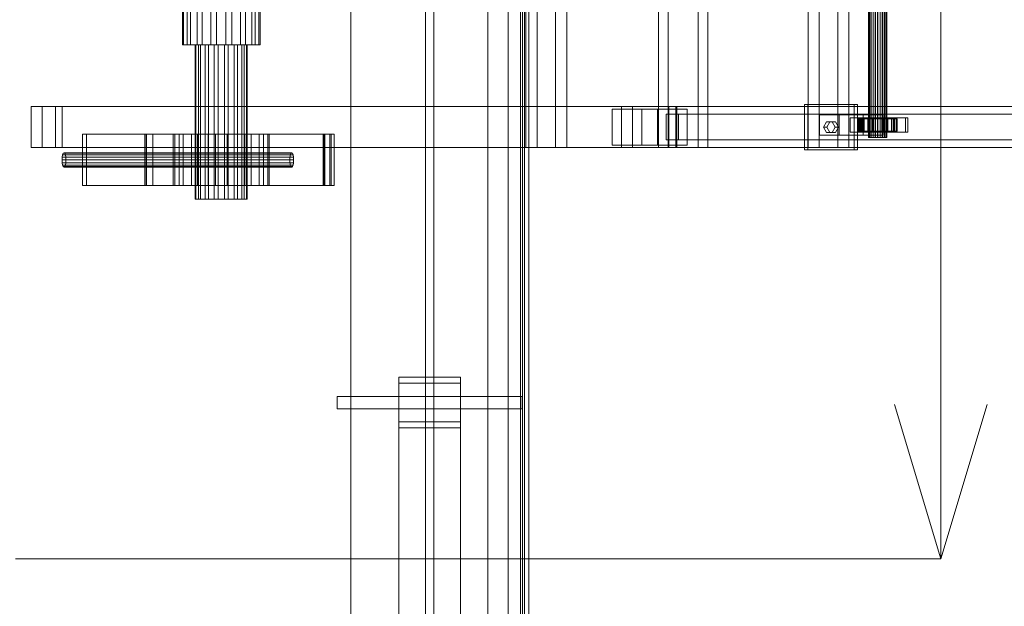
# Model space of a CAD drawing. Header units: millimetres. Extents: x -1970 to 61924, y -58230 to 6847.
# Tile 353 of 656: x 854 to 1812, y -18896 to -18325. Entities that reach past the tile are written whole.
import ezdxf

# ---------------------------------------------------------------- set-up
doc = ezdxf.new("R2010")
doc.units = ezdxf.units.MM
for name, color, linetype, lineweight in [('COTAS_O', 1, 'Continuous', 0), ('COTAS_P', 1, 'Continuous', 0), ('superior_C01', 7, 'Continuous', 0), ('superior_tolva', 7, 'Continuous', 0)]:
    doc.layers.add(name, color=color, linetype=linetype, lineweight=lineweight)
doc.dimstyles.new('R19_100', dxfattribs={"dimtxt": 250, "dimasz": 150, "dimexe": 150, "dimexo": 80, "dimgap": 100, "dimtad": 1, "dimtih": 1, "dimtoh": 1, "dimdsep": 46, "dimcen": 0.09, "dimadec": 0, "dimazin": 0, "dimtfac": 1, "dimtdec": 4, "dimtofl": 0, "dimtmove": 0, "dimatfit": 3, "dimfxl": 1, "dimtolj": 1, "dimtzin": 0, "dimarcsym": 0})

# ---------------------------------------------------------------- blocks, each defined once
blk = doc.blocks.new('DIM_R26_32')
at = {"layer": 'COTAS_O'}
for p, q in [((649.2, -16275), (604.2, -16425)), ((1349.2, -16275), (649.2, -16275)), ((649.2, -19725), (649.2, -16275)), ((649.2, -16275), (694.2, -16425)), ((649.2, -19725), (604.2, -19575)), ((649.2, -19725), (694.2, -19575)), ((1349.2, -19725), (649.2, -19725))]:
    blk.add_line(p, q, dxfattribs=at)
blk.add_text('3450 O', height=250, rotation=90, dxfattribs=at).set_placement((549.2, -18000))
blk = doc.blocks.new('DIM_R26_33')
at = {"layer": 'COTAS_P'}
for p, q in [((850, -17150), (1750, -17150)), ((1750, -17150), (1705, -17300)), ((1750, -18850), (1750, -17150)), ((1750, -17150), (1795, -17300)), ((1750, -18850), (1705, -18700)), ((1750, -18850), (1795, -18700)), ((850, -18850), (1750, -18850))]:
    blk.add_line(p, q, dxfattribs=at)
blk.add_text('1700 P', height=250, rotation=90, dxfattribs=at).set_placement((1650, -18000))

msp = doc.modelspace()

# ---------------------------------------------------------------- linework, layer by layer
at = {"layer": 'superior_C01'}
for p, q in [((1346.398, -17550), (1346.398, -18450)), ((1357.182, -18450), (1357.182, -17550)), ((1375.287, -18450), (1375.287, -17550)), ((1386.071, -17550), (1386.071, -18450)), ((1475.383, -17550), (1475.383, -18450)), ((1484.819, -18450), (1484.819, -17550)), ((1513.902, -18450), (1513.902, -17550)), ((1523.338, -17550), (1523.338, -18450)), ((1620.843, -17550), (1620.843, -18450)), ((1631.628, -18450), (1631.628, -17550)), ((1649.732, -18450), (1649.732, -17550)), ((1660.517, -17550), (1660.517, -18450)), ((1679.6, -18440), (1679.6, -17560)), ((1679.881, -18440), (1679.881, -17560)), ((1679.933, -18440), (1679.933, -17560)), ((1680.756, -18440), (1680.756, -17560)), ((1680.856, -18440), (1680.856, -17560)), ((1682.165, -18440), (1682.165, -17560)), ((1682.307, -18440), (1682.307, -17560)), ((1684.013, -18440), (1684.013, -17560)), ((1684.187, -18440), (1684.187, -17560)), ((1686.173, -18440), (1686.173, -17560)), ((1686.368, -18440), (1686.368, -17560)), ((1688.499, -18440), (1688.499, -17560)), ((1688.701, -18440), (1688.701, -17560)), ((1690.832, -18440), (1690.832, -17560)), ((1691.026, -18440), (1691.026, -17560)), ((1693.012, -18440), (1693.012, -17560)), ((1693.187, -18440), (1693.187, -17560)), ((1694.892, -18440), (1694.892, -17560)), ((1695.035, -18440), (1695.035, -17560)), ((1696.343, -18440), (1696.343, -17560)), ((1696.444, -18440), (1696.444, -17560)), ((1697.267, -17560), (1697.267, -18440)), ((1697.319, -18440), (1697.319, -17560)), ((1697.599, -18440), (1697.599, -17560)), ((1012.272, -17650), (1012.272, -18350)), ((1013.407, -17650), (1013.407, -18350)), ((1016.88, -17650), (1016.88, -18350)), ((1020.113, -17650), (1020.113, -18350)), ((1026.531, -17650), (1026.531, -18350)), ((1031.37, -17650), (1031.37, -18350)), ((1039.755, -17650), (1039.755, -18350)), ((1045.462, -17650), (1045.462, -18350)), ((1054.538, -17650), (1054.538, -18350)), ((1060.245, -17650), (1060.245, -18350)), ((1068.63, -17650), (1068.63, -18350)), ((1073.469, -17650), (1073.469, -18350)), ((1079.887, -17650), (1079.887, -18350)), ((1083.12, -17650), (1083.12, -18350)), ((1086.593, -18350), (1086.593, -17650)), ((1087.728, -17650), (1087.728, -18350)), ((1016.88, -18350), (1012.272, -18350)), ((1012.272, -18350), (1013.407, -18350)), ((1013.407, -18350), (1020.113, -18350)), ((1026.531, -18350), (1016.88, -18350)), ((1020.113, -18350), (1031.37, -18350)), ((1025.444, -18350), (1024.682, -18350)), ((1024.682, -18350), (1027.775, -18350)), ((1024.682, -18350), (1024.682, -18500)), ((1029.945, -18350), (1025.444, -18350)), ((1025.444, -18350), (1025.444, -18500)), ((1039.755, -18350), (1026.531, -18350)), ((1027.775, -18350), (1034.251, -18350)), ((1027.775, -18350), (1027.775, -18500)), ((1037.498, -18350), (1029.945, -18350)), ((1029.945, -18350), (1029.945, -18500)), ((1031.37, -18350), (1045.462, -18350)), ((1034.251, -18350), (1043.125, -18350)), ((1034.251, -18350), (1034.251, -18500)), ((1046.955, -18350), (1037.498, -18350)), ((1037.498, -18350), (1037.498, -18500)), ((1054.538, -18350), (1039.755, -18350)), ((1043.125, -18350), (1053.045, -18350)), ((1043.125, -18350), (1043.125, -18500)), ((1045.462, -18350), (1060.245, -18350)), ((1056.875, -18350), (1046.955, -18350)), ((1046.955, -18350), (1046.955, -18500)), ((1053.045, -18350), (1062.502, -18350)), ((1053.045, -18350), (1053.045, -18500)), ((1068.63, -18350), (1054.538, -18350)), ((1065.749, -18350), (1056.875, -18350)), ((1056.875, -18350), (1056.875, -18500)), ((1060.245, -18350), (1073.469, -18350)), ((1062.502, -18350), (1070.055, -18350)), ((1062.502, -18350), (1062.502, -18500)), ((1072.225, -18350), (1065.749, -18350)), ((1065.749, -18350), (1065.749, -18500)), ((1079.887, -18350), (1068.63, -18350)), ((1070.055, -18350), (1074.556, -18350)), ((1070.055, -18350), (1070.055, -18500)), ((1075.318, -18350), (1072.225, -18350)), ((1072.225, -18350), (1072.225, -18500)), ((1073.469, -18350), (1083.12, -18350)), ((1074.556, -18350), (1075.318, -18350)), ((1074.556, -18500), (1074.556, -18350)), ((1075.318, -18350), (1075.318, -18500)), ((1086.593, -18350), (1079.887, -18350)), ((1083.12, -18350), (1087.728, -18350)), ((1087.728, -18350), (1086.593, -18350)), ((1665.605, -18408), (1617.457, -18408)), ((1617.457, -18408), (1617.457, -18452)), ((1620.692, -18408), (1617.457, -18408)), ((1620.692, -18452), (1620.692, -18408)), ((1620.692, -18408), (1668.841, -18408)), ((1665.605, -18452), (1665.605, -18408)), ((1665.605, -18408), (1668.841, -18408)), ((1668.841, -18408), (1668.841, -18452)), ((865.11, -18410), (875.895, -18410)), ((865.11, -18450), (865.11, -18410)), ((1439.231, -18410), (865.11, -18410)), ((875.895, -18410), (875.895, -18450)), ((875.895, -18410), (1450.016, -18410)), ((888.756, -18410), (895.387, -18410)), ((888.756, -18450), (888.756, -18410)), ((1485.525, -18410), (888.756, -18410)), ((895.387, -18410), (895.387, -18450)), ((895.387, -18410), (1492.156, -18410)), ((1459.068, -18412.5), (1430.179, -18412.5)), ((1430.179, -18412.5), (1430.179, -18447.5)), ((1474.396, -18412.5), (1430.179, -18412.5)), ((1439.231, -18410), (1450.016, -18410)), ((1439.231, -18450), (1439.231, -18410)), ((2594.793, -18410), (1439.231, -18410)), ((1450.016, -18410), (1450.016, -18450)), ((1450.016, -18410), (2605.578, -18410)), ((1459.068, -18447.5), (1459.068, -18412.5)), ((1459.068, -18412.5), (1503.285, -18412.5)), ((1474.396, -18447.5), (1474.396, -18412.5)), ((1474.396, -18412.5), (1503.285, -18412.5)), ((1482.878, -18417.5), (1494.804, -18417.5)), ((1482.878, -18442.5), (1482.878, -18417.5)), ((2594.223, -18417.5), (1482.878, -18417.5)), ((1484.651, -18410), (1493.03, -18410)), ((1484.651, -18450), (1484.651, -18410)), ((2674.184, -18410), (1484.651, -18410)), ((1485.525, -18410), (1485.525, -18450)), ((1492.156, -18410), (1485.525, -18410)), ((1492.156, -18450), (1492.156, -18410)), ((1493.03, -18410), (1493.03, -18450)), ((1493.03, -18410), (2682.563, -18410)), ((1494.804, -18417.5), (1494.804, -18442.5)), ((1494.804, -18417.5), (2606.148, -18417.5)), ((1503.285, -18412.5), (1503.285, -18447.5)), ((1651.161, -18418), (1631.902, -18418)), ((1631.902, -18418), (1631.902, -18438)), ((1674.387, -18418), (1631.902, -18418)), ((1635.753, -18430), (1638.642, -18424.804)), ((1638.642, -18424.804), (1644.42, -18424.804)), ((1641.878, -18424.804), (1638.642, -18424.804)), ((1641.878, -18424.804), (1638.989, -18430)), ((1647.656, -18424.804), (1641.878, -18424.804)), ((1644.42, -18424.804), (1647.309, -18430)), ((1647.656, -18424.804), (1644.42, -18424.804)), ((1650.544, -18430), (1647.656, -18424.804)), ((1651.161, -18438), (1651.161, -18418)), ((1651.161, -18418), (1693.646, -18418)), ((1673.308, -18421), (1661.753, -18421)), ((1661.753, -18421), (1661.753, -18435)), ((1673.076, -18421), (1661.753, -18421)), ((1670.193, -18422), (1669.601, -18422)), ((1669.601, -18422), (1679.6, -18422)), ((1669.601, -18434), (1669.601, -18422)), ((1669.601, -18422), (1670.303, -18422)), ((1672.04, -18422), (1670.193, -18422)), ((1670.193, -18422), (1679.881, -18422)), ((1670.193, -18434), (1670.193, -18422)), ((1670.303, -18422), (1679.933, -18422)), ((1670.303, -18434), (1670.303, -18422)), ((1670.303, -18422), (1672.253, -18422)), ((1715.601, -18421), (1671.305, -18421)), ((1671.305, -18421), (1671.305, -18435)), ((1673.462, -18421), (1671.305, -18421)), ((1675.015, -18422), (1672.04, -18422)), ((1672.04, -18422), (1680.756, -18422)), ((1672.04, -18434), (1672.04, -18422)), ((1672.253, -18422), (1680.856, -18422)), ((1672.253, -18434), (1672.253, -18422)), ((1672.253, -18422), (1675.316, -18422)), ((1673.076, -18435), (1673.076, -18421)), ((1673.076, -18421), (1684.632, -18421)), ((1673.308, -18435), (1673.308, -18421)), ((1673.308, -18421), (1684.632, -18421)), ((1673.462, -18435), (1673.462, -18421)), ((1673.462, -18421), (1717.758, -18421)), ((1674.387, -18438), (1674.387, -18418)), ((1674.387, -18418), (1693.646, -18418)), ((1678.916, -18422), (1675.015, -18422)), ((1675.015, -18422), (1682.165, -18422)), ((1675.015, -18434), (1675.015, -18422)), ((1675.316, -18422), (1682.307, -18422)), ((1675.316, -18434), (1675.316, -18422)), ((1675.316, -18422), (1679.285, -18422)), ((1683.477, -18422), (1678.916, -18422)), ((1678.916, -18422), (1684.013, -18422)), ((1678.916, -18434), (1678.916, -18422)), ((1679.285, -18422), (1684.187, -18422)), ((1679.285, -18434), (1679.285, -18422)), ((1679.285, -18422), (1683.888, -18422)), ((1679.6, -18422), (1679.881, -18422)), ((1679.6, -18422), (1679.6, -18434)), ((1679.933, -18422), (1679.6, -18422)), ((1679.881, -18422), (1680.756, -18422)), ((1679.881, -18422), (1679.881, -18434)), ((1679.933, -18422), (1679.933, -18434)), ((1680.856, -18422), (1679.933, -18422)), ((1680.756, -18422), (1682.165, -18422)), ((1680.756, -18422), (1680.756, -18434)), ((1680.856, -18422), (1680.856, -18434)), ((1682.307, -18422), (1680.856, -18422)), ((1682.165, -18422), (1684.013, -18422)), ((1682.165, -18422), (1682.165, -18434)), ((1682.307, -18422), (1682.307, -18434)), ((1684.187, -18422), (1682.307, -18422)), ((1688.387, -18422), (1683.477, -18422)), ((1683.477, -18422), (1686.173, -18422)), ((1683.477, -18434), (1683.477, -18422)), ((1683.888, -18422), (1686.368, -18422)), ((1683.888, -18434), (1683.888, -18422)), ((1683.888, -18422), (1688.812, -18422)), ((1684.013, -18422), (1686.173, -18422)), ((1684.013, -18422), (1684.013, -18434)), ((1684.187, -18422), (1684.187, -18434)), ((1686.368, -18422), (1684.187, -18422)), ((1684.632, -18421), (1684.632, -18435)), ((1686.173, -18422), (1688.499, -18422)), ((1686.173, -18422), (1686.173, -18434)), ((1686.368, -18422), (1686.368, -18434)), ((1688.701, -18422), (1686.368, -18422)), ((1693.312, -18422), (1688.387, -18422)), ((1688.387, -18422), (1688.499, -18422)), ((1688.387, -18434), (1688.387, -18422)), ((1688.499, -18422), (1690.832, -18422)), ((1688.499, -18422), (1688.499, -18434)), ((1688.812, -18422), (1688.701, -18422)), ((1688.701, -18422), (1688.701, -18434)), ((1691.026, -18422), (1688.701, -18422)), ((1688.812, -18434), (1688.812, -18422)), ((1688.812, -18422), (1693.722, -18422)), ((1693.312, -18422), (1690.832, -18422)), ((1690.832, -18422), (1693.012, -18422)), ((1690.832, -18422), (1690.832, -18434)), ((1693.722, -18422), (1691.026, -18422)), ((1691.026, -18422), (1691.026, -18434)), ((1693.187, -18422), (1691.026, -18422)), ((1704.123, -18421), (1692.568, -18421)), ((1692.568, -18421), (1692.568, -18435)), ((1703.891, -18421), (1692.568, -18421)), ((1697.915, -18422), (1693.012, -18422)), ((1693.012, -18422), (1694.892, -18422)), ((1693.012, -18422), (1693.012, -18434)), ((1698.283, -18422), (1693.187, -18422)), ((1693.187, -18422), (1693.187, -18434)), ((1695.035, -18422), (1693.187, -18422)), ((1697.915, -18422), (1693.312, -18422)), ((1693.312, -18434), (1693.312, -18422)), ((1693.646, -18418), (1693.646, -18438)), ((1693.722, -18434), (1693.722, -18422)), ((1693.722, -18422), (1698.283, -18422)), ((1701.884, -18422), (1694.892, -18422)), ((1694.892, -18422), (1696.343, -18422)), ((1694.892, -18422), (1694.892, -18434)), ((1702.184, -18422), (1695.035, -18422)), ((1695.035, -18422), (1695.035, -18434)), ((1696.444, -18422), (1695.035, -18422)), ((1704.947, -18422), (1696.343, -18422)), ((1696.343, -18422), (1697.267, -18422)), ((1696.343, -18422), (1696.343, -18434)), ((1705.16, -18422), (1696.444, -18422)), ((1696.444, -18422), (1696.444, -18434)), ((1697.319, -18422), (1696.444, -18422)), ((1697.267, -18422), (1706.896, -18422)), ((1697.267, -18434), (1697.267, -18422)), ((1697.267, -18422), (1697.599, -18422)), ((1707.006, -18422), (1697.319, -18422)), ((1697.319, -18422), (1697.319, -18434)), ((1697.599, -18422), (1697.319, -18422)), ((1707.599, -18422), (1697.599, -18422)), ((1697.599, -18422), (1697.599, -18434)), ((1701.884, -18422), (1697.915, -18422)), ((1697.915, -18434), (1697.915, -18422)), ((1698.283, -18434), (1698.283, -18422)), ((1698.283, -18422), (1702.184, -18422)), ((1704.947, -18422), (1701.884, -18422)), ((1701.884, -18434), (1701.884, -18422)), ((1702.184, -18434), (1702.184, -18422)), ((1702.184, -18422), (1705.16, -18422)), ((1703.891, -18435), (1703.891, -18421)), ((1703.891, -18421), (1715.447, -18421)), ((1704.123, -18435), (1704.123, -18421)), ((1704.123, -18421), (1715.447, -18421)), ((1706.896, -18422), (1704.947, -18422)), ((1704.947, -18434), (1704.947, -18422)), ((1705.16, -18434), (1705.16, -18422)), ((1705.16, -18422), (1707.006, -18422)), ((1706.896, -18422), (1706.896, -18434)), ((1707.599, -18422), (1706.896, -18422)), ((1707.006, -18434), (1707.006, -18422)), ((1707.006, -18422), (1707.599, -18422)), ((1707.599, -18434), (1707.599, -18422)), ((1715.447, -18421), (1715.447, -18435)), ((1715.601, -18435), (1715.601, -18421)), ((1715.601, -18421), (1717.758, -18421)), ((1717.758, -18421), (1717.758, -18435)), ((1155.733, -18437), (914.991, -18437)), ((914.991, -18437), (914.991, -18487)), ((919.036, -18437), (914.991, -18437)), ((919.036, -18487), (919.036, -18437)), ((919.036, -18437), (1159.778, -18437)), ((1149.069, -18437), (975.735, -18437)), ((975.735, -18437), (975.735, -18487)), ((977.353, -18437), (975.735, -18437)), ((1150.148, -18437), (976.814, -18437)), ((976.814, -18437), (976.814, -18487)), ((983.554, -18437), (976.814, -18437)), ((977.353, -18487), (977.353, -18437)), ((977.353, -18437), (1150.687, -18437)), ((983.554, -18487), (983.554, -18437)), ((983.554, -18437), (1156.888, -18437)), ((1004.741, -18437), (1003.336, -18437)), ((1003.336, -18437), (1009.036, -18437)), ((1003.336, -18437), (1003.336, -18487)), ((1013.035, -18437), (1004.741, -18437)), ((1004.741, -18437), (1004.741, -18487)), ((1009.036, -18437), (1020.973, -18437)), ((1009.036, -18437), (1009.036, -18487)), ((1026.957, -18437), (1013.035, -18437)), ((1013.035, -18437), (1013.035, -18487)), ((1020.973, -18437), (1037.328, -18437)), ((1020.973, -18437), (1020.973, -18487)), ((1044.387, -18437), (1026.957, -18437)), ((1026.957, -18437), (1026.957, -18487)), ((1037.328, -18437), (1055.613, -18437)), ((1037.328, -18437), (1037.328, -18487)), ((1062.672, -18437), (1044.387, -18437)), ((1044.387, -18437), (1044.387, -18487)), ((1055.613, -18437), (1073.043, -18437)), ((1055.613, -18437), (1055.613, -18487)), ((1079.027, -18437), (1062.672, -18437)), ((1062.672, -18437), (1062.672, -18487)), ((1073.043, -18437), (1086.965, -18437)), ((1073.043, -18437), (1073.043, -18487)), ((1090.964, -18437), (1079.027, -18437)), ((1079.027, -18437), (1079.027, -18487)), ((1086.965, -18437), (1095.259, -18437)), ((1086.965, -18437), (1086.965, -18487)), ((1096.664, -18437), (1090.964, -18437)), ((1090.964, -18437), (1090.964, -18487)), ((1095.259, -18437), (1096.664, -18437)), ((1095.259, -18487), (1095.259, -18437)), ((1096.664, -18437), (1096.664, -18487)), ((1149.069, -18487), (1149.069, -18437)), ((1149.069, -18437), (1150.687, -18437)), ((1150.148, -18487), (1150.148, -18437)), ((1150.148, -18437), (1156.888, -18437)), ((1150.687, -18437), (1150.687, -18487)), ((1155.733, -18487), (1155.733, -18437)), ((1155.733, -18437), (1159.778, -18437)), ((1156.888, -18437), (1156.888, -18487)), ((1159.778, -18437), (1159.778, -18487)), ((1638.642, -18435.196), (1635.753, -18430)), ((1635.753, -18430), (1638.989, -18430)), ((1644.42, -18435.196), (1638.642, -18435.196)), ((1641.878, -18435.196), (1638.642, -18435.196)), ((1638.989, -18430), (1641.878, -18435.196)), ((1641.878, -18435.196), (1647.656, -18435.196)), ((1647.309, -18430), (1644.42, -18435.196)), ((1647.656, -18435.196), (1644.42, -18435.196)), ((1650.544, -18430), (1647.309, -18430)), ((1647.656, -18435.196), (1650.544, -18430)), ((1661.753, -18435), (1673.308, -18435)), ((1661.753, -18435), (1673.076, -18435)), ((1679.6, -18434), (1669.601, -18434)), ((1669.601, -18434), (1670.193, -18434)), ((1670.303, -18434), (1669.601, -18434)), ((1679.881, -18434), (1670.193, -18434)), ((1670.193, -18434), (1672.04, -18434)), ((1679.933, -18434), (1670.303, -18434)), ((1672.253, -18434), (1670.303, -18434)), ((1671.305, -18435), (1715.601, -18435)), ((1671.305, -18435), (1673.462, -18435)), ((1680.756, -18434), (1672.04, -18434)), ((1672.04, -18434), (1675.015, -18434)), ((1680.856, -18434), (1672.253, -18434)), ((1675.316, -18434), (1672.253, -18434)), ((1684.632, -18435), (1673.076, -18435)), ((1684.632, -18435), (1673.308, -18435)), ((1717.758, -18435), (1673.462, -18435)), ((1682.165, -18434), (1675.015, -18434)), ((1675.015, -18434), (1678.916, -18434)), ((1682.307, -18434), (1675.316, -18434)), ((1679.285, -18434), (1675.316, -18434)), ((1684.013, -18434), (1678.916, -18434)), ((1678.916, -18434), (1683.477, -18434)), ((1684.187, -18434), (1679.285, -18434)), ((1683.888, -18434), (1679.285, -18434)), ((1679.881, -18434), (1679.6, -18434)), ((1679.6, -18434), (1679.933, -18434)), ((1680.756, -18434), (1679.881, -18434)), ((1679.933, -18434), (1680.856, -18434)), ((1682.165, -18434), (1680.756, -18434)), ((1680.856, -18434), (1682.307, -18434)), ((1684.013, -18434), (1682.165, -18434)), ((1682.307, -18434), (1684.187, -18434)), ((1686.173, -18434), (1683.477, -18434)), ((1683.477, -18434), (1688.387, -18434)), ((1686.368, -18434), (1683.888, -18434)), ((1688.812, -18434), (1683.888, -18434)), ((1686.173, -18434), (1684.013, -18434)), ((1684.187, -18434), (1686.368, -18434)), ((1688.499, -18434), (1686.173, -18434)), ((1686.368, -18434), (1688.701, -18434)), ((1688.499, -18434), (1688.387, -18434)), ((1688.387, -18434), (1693.312, -18434)), ((1690.832, -18434), (1688.499, -18434)), ((1688.701, -18434), (1688.812, -18434)), ((1688.701, -18434), (1691.026, -18434)), ((1693.722, -18434), (1688.812, -18434)), ((1693.012, -18434), (1690.832, -18434)), ((1690.832, -18434), (1693.312, -18434)), ((1691.026, -18434), (1693.722, -18434)), ((1691.026, -18434), (1693.187, -18434)), ((1692.568, -18435), (1704.123, -18435)), ((1692.568, -18435), (1703.891, -18435)), ((1694.892, -18434), (1693.012, -18434)), ((1693.012, -18434), (1697.915, -18434)), ((1693.187, -18434), (1698.283, -18434)), ((1693.187, -18434), (1695.035, -18434)), ((1693.312, -18434), (1697.915, -18434)), ((1698.283, -18434), (1693.722, -18434)), ((1696.343, -18434), (1694.892, -18434)), ((1694.892, -18434), (1701.884, -18434)), ((1695.035, -18434), (1702.184, -18434)), ((1695.035, -18434), (1696.444, -18434)), ((1697.267, -18434), (1696.343, -18434)), ((1696.343, -18434), (1704.947, -18434)), ((1696.444, -18434), (1705.16, -18434)), ((1696.444, -18434), (1697.319, -18434)), ((1706.896, -18434), (1697.267, -18434)), ((1697.599, -18434), (1697.267, -18434)), ((1697.319, -18434), (1707.006, -18434)), ((1697.319, -18434), (1697.599, -18434)), ((1697.599, -18434), (1707.599, -18434)), ((1697.915, -18434), (1701.884, -18434)), ((1702.184, -18434), (1698.283, -18434)), ((1701.884, -18434), (1704.947, -18434)), ((1705.16, -18434), (1702.184, -18434)), ((1715.447, -18435), (1703.891, -18435)), ((1715.447, -18435), (1704.123, -18435)), ((1704.947, -18434), (1706.896, -18434)), ((1707.006, -18434), (1705.16, -18434)), ((1706.896, -18434), (1707.599, -18434)), ((1707.599, -18434), (1707.006, -18434)), ((1717.758, -18435), (1715.601, -18435)), ((1494.804, -18442.5), (1482.878, -18442.5)), ((1482.878, -18442.5), (2594.223, -18442.5)), ((1494.804, -18442.5), (2606.148, -18442.5)), ((1631.902, -18438), (1651.161, -18438)), ((1631.902, -18438), (1674.387, -18438)), ((1693.646, -18438), (1651.161, -18438)), ((1693.646, -18438), (1674.387, -18438)), ((1679.933, -18440), (1679.6, -18440)), ((1679.6, -18440), (1679.881, -18440)), ((1679.881, -18440), (1680.756, -18440)), ((1680.856, -18440), (1679.933, -18440)), ((1680.756, -18440), (1682.165, -18440)), ((1682.307, -18440), (1680.856, -18440)), ((1682.165, -18440), (1684.013, -18440)), ((1684.187, -18440), (1682.307, -18440)), ((1684.013, -18440), (1686.173, -18440)), ((1686.368, -18440), (1684.187, -18440)), ((1686.173, -18440), (1688.499, -18440)), ((1688.701, -18440), (1686.368, -18440)), ((1688.499, -18440), (1690.832, -18440)), ((1691.026, -18440), (1688.701, -18440)), ((1690.832, -18440), (1693.012, -18440)), ((1693.187, -18440), (1691.026, -18440)), ((1693.012, -18440), (1694.892, -18440)), ((1695.035, -18440), (1693.187, -18440)), ((1694.892, -18440), (1696.343, -18440)), ((1696.444, -18440), (1695.035, -18440)), ((1696.343, -18440), (1697.267, -18440)), ((1697.319, -18440), (1696.444, -18440)), ((1697.267, -18440), (1697.599, -18440)), ((1697.599, -18440), (1697.319, -18440)), ((875.895, -18450), (865.11, -18450)), ((865.11, -18450), (1439.231, -18450)), ((875.895, -18450), (1450.016, -18450)), ((895.387, -18450), (888.756, -18450)), ((888.756, -18450), (1485.525, -18450)), ((895.387, -18450), (1492.156, -18450)), ((895.746, -18457.05), (896.358, -18455.533)), ((896.358, -18455.533), (897.08, -18455)), ((896.358, -18455.533), (1117.84, -18455.533)), ((897.08, -18455), (897.802, -18455.533)), ((1118.563, -18455), (897.08, -18455)), ((897.802, -18455.533), (898.415, -18457.05)), ((897.802, -18455.533), (1119.285, -18455.533)), ((1117.84, -18455.533), (1117.228, -18457.05)), ((1118.563, -18455), (1117.84, -18455.533)), ((1119.285, -18455.533), (1118.563, -18455)), ((1119.897, -18457.05), (1119.285, -18455.533)), ((1346.398, -18450), (1375.287, -18450)), ((1346.398, -18450), (1357.182, -18450)), ((1386.071, -18450), (1357.182, -18450)), ((1386.071, -18450), (1375.287, -18450)), ((1430.179, -18447.5), (1459.068, -18447.5)), ((1474.396, -18447.5), (1430.179, -18447.5)), ((1450.016, -18450), (1439.231, -18450)), ((1439.231, -18450), (2594.793, -18450)), ((1450.016, -18450), (2605.578, -18450)), ((1503.285, -18447.5), (1459.068, -18447.5)), ((1503.285, -18447.5), (1474.396, -18447.5)), ((1475.383, -18450), (1513.902, -18450)), ((1475.383, -18450), (1484.819, -18450)), ((1493.03, -18450), (1484.651, -18450)), ((1484.651, -18450), (2674.184, -18450)), ((1523.338, -18450), (1484.819, -18450)), ((1485.525, -18450), (1492.156, -18450)), ((1493.03, -18450), (2682.563, -18450)), ((1523.338, -18450), (1513.902, -18450)), ((1617.457, -18452), (1665.605, -18452)), ((1617.457, -18452), (1620.692, -18452)), ((1668.841, -18452), (1620.692, -18452)), ((1620.843, -18450), (1649.732, -18450)), ((1620.843, -18450), (1631.628, -18450)), ((1660.517, -18450), (1631.628, -18450)), ((1660.517, -18450), (1649.732, -18450)), ((1668.841, -18452), (1665.605, -18452)), ((895.193, -18462), (895.336, -18459.321)), ((895.336, -18464.679), (895.193, -18462)), ((895.193, -18462), (1116.675, -18462)), ((895.336, -18459.321), (895.746, -18457.05)), ((895.336, -18459.321), (1116.819, -18459.321)), ((895.746, -18466.95), (895.336, -18464.679)), ((895.336, -18464.679), (1116.819, -18464.679)), ((895.746, -18457.05), (1117.228, -18457.05)), ((898.415, -18457.05), (898.824, -18459.321)), ((898.415, -18457.05), (1119.897, -18457.05)), ((898.824, -18464.679), (898.415, -18466.95)), ((898.824, -18459.321), (898.967, -18462)), ((898.824, -18459.321), (1120.306, -18459.321)), ((898.967, -18462), (898.824, -18464.679)), ((898.824, -18464.679), (1120.306, -18464.679)), ((898.967, -18462), (1120.45, -18462)), ((1116.819, -18459.321), (1116.675, -18462)), ((1116.675, -18462), (1116.819, -18464.679)), ((1117.228, -18457.05), (1116.819, -18459.321)), ((1116.819, -18464.679), (1117.228, -18466.95)), ((1120.306, -18459.321), (1119.897, -18457.05)), ((1119.897, -18466.95), (1120.306, -18464.679)), ((1120.45, -18462), (1120.306, -18459.321)), ((1120.306, -18464.679), (1120.45, -18462)), ((896.358, -18468.467), (895.746, -18466.95)), ((895.746, -18466.95), (1117.228, -18466.95)), ((897.08, -18469), (896.358, -18468.467)), ((896.358, -18468.467), (1117.84, -18468.467)), ((897.802, -18468.467), (897.08, -18469)), ((897.08, -18469), (1118.563, -18469)), ((898.415, -18466.95), (897.802, -18468.467)), ((897.802, -18468.467), (1119.285, -18468.467)), ((898.415, -18466.95), (1119.897, -18466.95)), ((1117.228, -18466.95), (1117.84, -18468.467)), ((1117.84, -18468.467), (1118.563, -18469)), ((1118.563, -18469), (1119.285, -18468.467)), ((1119.285, -18468.467), (1119.897, -18466.95)), ((914.991, -18487), (1155.733, -18487)), ((914.991, -18487), (919.036, -18487)), ((1159.778, -18487), (919.036, -18487)), ((975.735, -18487), (1149.069, -18487)), ((975.735, -18487), (977.353, -18487)), ((976.814, -18487), (1150.148, -18487)), ((976.814, -18487), (983.554, -18487)), ((1150.687, -18487), (977.353, -18487)), ((1156.888, -18487), (983.554, -18487)), ((1009.036, -18487), (1003.336, -18487)), ((1003.336, -18487), (1004.741, -18487)), ((1004.741, -18487), (1013.035, -18487)), ((1020.973, -18487), (1009.036, -18487)), ((1013.035, -18487), (1026.957, -18487)), ((1037.328, -18487), (1020.973, -18487)), ((1026.957, -18487), (1044.387, -18487)), ((1055.613, -18487), (1037.328, -18487)), ((1044.387, -18487), (1062.672, -18487)), ((1073.043, -18487), (1055.613, -18487)), ((1062.672, -18487), (1079.027, -18487)), ((1086.965, -18487), (1073.043, -18487)), ((1079.027, -18487), (1090.964, -18487)), ((1095.259, -18487), (1086.965, -18487)), ((1090.964, -18487), (1096.664, -18487)), ((1096.664, -18487), (1095.259, -18487)), ((1150.687, -18487), (1149.069, -18487)), ((1156.888, -18487), (1150.148, -18487)), ((1159.778, -18487), (1155.733, -18487)), ((1027.775, -18500), (1024.682, -18500)), ((1024.682, -18500), (1025.444, -18500)), ((1025.444, -18500), (1029.945, -18500)), ((1034.251, -18500), (1027.775, -18500)), ((1029.945, -18500), (1037.498, -18500)), ((1043.125, -18500), (1034.251, -18500)), ((1037.498, -18500), (1046.955, -18500)), ((1053.045, -18500), (1043.125, -18500)), ((1046.955, -18500), (1056.875, -18500)), ((1062.502, -18500), (1053.045, -18500)), ((1056.875, -18500), (1065.749, -18500)), ((1070.055, -18500), (1062.502, -18500)), ((1065.749, -18500), (1072.225, -18500)), ((1074.556, -18500), (1070.055, -18500)), ((1072.225, -18500), (1075.318, -18500)), ((1075.318, -18500), (1074.556, -18500))]:
    msp.add_line(p, q, dxfattribs=at)
at = {"layer": 'superior_tolva'}
for p, q in [((1176.2, -19821.5), (1176.2, -16178.5)), ((1248.7, -19821.5), (1248.7, -16178.5)), ((1256.7, -16178.5), (1256.7, -19821.5)), ((1329.2, -16178.5), (1329.2, -19821.5)), ((1309.2, -19725), (1309.2, -16275)), ((1341.2, -19725), (1341.2, -16275)), ((1343.2, -19725), (1343.2, -16275)), ((1345.065, -16275), (1345.065, -19725)), ((1349.2, -19725), (1349.2, -16275)), ((1222.7, -19720.416), (1222.7, -18673.416)), ((1222.7, -18673.416), (1282.7, -18673.416)), ((1222.7, -18722.584), (1222.7, -18673.416)), ((1282.7, -18673.416), (1282.7, -19720.416)), ((1282.7, -18673.416), (1282.7, -18722.584)), ((1222.7, -19726.267), (1222.7, -18679.267)), ((1222.7, -18679.267), (1282.7, -18679.267)), ((1222.7, -18716.733), (1222.7, -18679.267)), ((1282.7, -18679.267), (1282.7, -19726.267)), ((1282.7, -18679.267), (1282.7, -18716.733)), ((1162.7, -18704), (1162.7, -18692)), ((1162.7, -18692), (1342.7, -18692)), ((1342.7, -18692), (1342.7, -18704)), ((1342.7, -18704), (1162.7, -18704)), ((1282.7, -18716.733), (1222.7, -18716.733)), ((1222.7, -18716.733), (1222.7, -19763.733)), ((1282.7, -18722.584), (1222.7, -18722.584)), ((1222.7, -18722.584), (1222.7, -19769.584)), ((1282.7, -19763.733), (1282.7, -18716.733)), ((1282.7, -19769.584), (1282.7, -18722.584))]:
    msp.add_line(p, q, dxfattribs=at)

# ---------------------------------------------------------------- dimensions: what is measured, and where the dimension line sits
at = {"layer": 'COTAS_O'}
dim = msp.add_aligned_dim(p1=(1349.2, -19725), p2=(1349.2, -16275), distance=700, text='<> O', dimstyle='R19_100', dxfattribs=at)
dim.commit()
dim.dimension.update_dxf_attribs({"geometry": 'DIM_R26_32', "text_midpoint": (649.2, -18000)})
at = {"layer": 'COTAS_P'}
dim = msp.add_aligned_dim(p1=(850, -18850), p2=(850, -17150), distance=-900, text='<> P', dimstyle='R19_100', dxfattribs=at)
dim.commit()
dim.dimension.update_dxf_attribs({"geometry": 'DIM_R26_33', "text_midpoint": (1750, -18000)})

doc.saveas('drawing.dxf')
